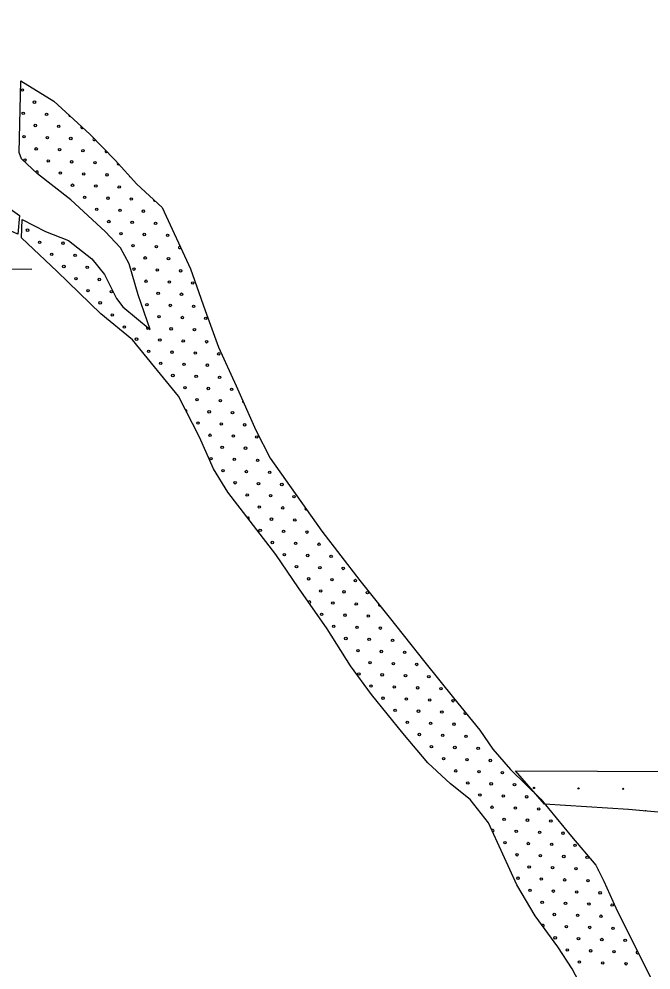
# Model space of a CAD drawing. Extents: x 1612280 to 1883141, y 560852 to 780851.
# Drawn here: x 1772365 to 1777821, y 692306 to 700514 of the extents above; entities that cross this region are included whole.
import ezdxf

# ---------------------------------------------------------------- set-up
doc = ezdxf.new("R2010")
doc.units = 0
for name, color, linetype in [('DESIGN - EROSION CONTROL - Devices', 7, 'Continuous'), ('DESIGN - SCRATCH - User 1', 7, 'Continuous'), ('DESIGN - TRAFFIC CONTROL PERMANENT - Pavement Marking Text', 7, 'Continuous'), ('SURVEY - DRAINAGE - Bridge Hydraulic Data - Points - Locators', 7, 'Continuous')]:
    doc.layers.add(name, color=color, linetype=linetype)

msp = doc.modelspace()

# ---------------------------------------------------------------- linework, layer by layer
at = {"layer": 'DESIGN - EROSION CONTROL - Devices'}
for centre in [(1776810.8, 693877), (1776810.8, 693877), (1777195.3, 693873.2), (1777195.3, 693873.2), (1777579.9, 693869.5), (1777579.9, 693869.5)]:
    msp.add_circle(centre, 5.28, dxfattribs=at)
msp.add_arc((1777774, 693675.4), 5.28, 17.32871, 152.42271, dxfattribs=at)
at = {"layer": 'DESIGN - SCRATCH - User 1'}
for points in [[(1770991.8, 700376), (1770934.1, 700308.6), (1771029.5, 700097.4), (1771122, 699958.6), (1771315.7, 699692.5), (1771442.9, 699501.6), (1771679.9, 699264.4), (1772000.8, 699079.3), (1772367.9, 698818.9), (1772353.4, 698656.9), (1772009.4, 698810.2), (1771850.4, 698914.4), (1771694.3, 699035.9), (1771529.6, 699186.3), (1771307, 699437.9), (1771061.3, 699698.3), (1770867.6, 699935.4), (1770775.1, 700114.8), (1770726, 700305.7), (1770697.1, 700513.9)], [(1770991.8, 700376), (1770934.1, 700308.6), (1771029.5, 700097.4), (1771122, 699958.6), (1771315.7, 699692.5), (1771442.9, 699501.6), (1771679.9, 699264.4), (1772000.8, 699079.3), (1772367.9, 698818.9), (1772353.4, 698656.9), (1772009.4, 698810.2), (1771850.4, 698914.4), (1771694.3, 699035.9), (1771529.6, 699186.3), (1771307, 699437.9), (1771061.3, 699698.3), (1770867.6, 699935.4), (1770775.1, 700114.8), (1770726, 700305.7), (1770697.1, 700513.9)], [(1774167.5, 696431.2), (1774044.4, 696630.9), (1773922.8, 696904.6), (1773740.5, 697257.2), (1773533.9, 697512.6), (1773345.5, 697743.7), (1773072.1, 697968.7), (1772695.3, 698333.5), (1772385.4, 698625.4), (1772391.5, 698783.5), (1772592, 698680.1), (1772792.6, 698601.1), (1772993.1, 698443), (1773102.5, 698309.2), (1773205.8, 698102.5), (1773260.5, 698029.5), (1773497.5, 697834.9), (1773394.2, 698132.9), (1773315.2, 698400.4), (1773242.2, 698540.3), (1773108.5, 698680.1), (1772810.8, 698953.8), (1772525.2, 699178.7), (1772385.4, 699306.4), (1772367.2, 699361.2), (1772379.3, 699981.4), (1772664.9, 699805.1), (1772974.9, 699519.3), (1773193.6, 699294.3), (1773382, 699087.5), (1773600.8, 698886.9), (1773843.8, 698357.8), (1773971.4, 697999.1), (1774086.9, 697682.9), (1774238.8, 697348.5), (1774409, 696965.4), (1774532.9, 696722.6)], [(1774167.5, 696431.2), (1774044.4, 696630.9), (1773922.8, 696904.6), (1773740.5, 697257.2), (1773533.9, 697512.6), (1773345.5, 697743.7), (1773072.1, 697968.7), (1772695.3, 698333.5), (1772385.4, 698625.4), (1772391.5, 698783.5), (1772592, 698680.1), (1772792.6, 698601.1), (1772993.1, 698443), (1773102.5, 698309.2), (1773205.8, 698102.5), (1773260.5, 698029.5), (1773497.5, 697834.9), (1773394.2, 698132.9), (1773315.2, 698400.4), (1773242.2, 698540.3), (1773108.5, 698680.1), (1772810.8, 698953.8), (1772525.2, 699178.7), (1772385.4, 699306.4), (1772367.2, 699361.2), (1772379.3, 699981.4), (1772664.9, 699805.1), (1772974.9, 699519.3), (1773193.6, 699294.3), (1773382, 699087.5), (1773600.8, 698886.9), (1773843.8, 698357.8), (1773971.4, 697999.1), (1774086.9, 697682.9), (1774238.8, 697348.5), (1774409, 696965.4), (1774532.9, 696722.6)], [(1774532.9, 696722.6), (1774977.8, 696092), (1775306.2, 695668), (1775560.4, 695350), (1775867.6, 694963.2), (1776116.5, 694655.8), (1776344.2, 694374.9), (1776455.4, 694210.6), (1776609, 694035.7), (1776868.5, 693781.3), (1777133.4, 693458.1), (1777345.2, 693209), (1777414.1, 693071.2), (1777518.1, 692840.8)], [(1774532.9, 696722.6), (1774977.8, 696092), (1775306.2, 695668), (1775560.4, 695350), (1775867.6, 694963.2), (1776116.5, 694655.8), (1776344.2, 694374.9), (1776455.4, 694210.6), (1776609, 694035.7), (1776868.5, 693781.3), (1777133.4, 693458.1), (1777345.2, 693209), (1777414.1, 693071.2), (1777518.1, 692840.8)], [(1777015.2, 692505.3), (1776820.9, 692774.4), (1776662, 693039.4), (1776540.2, 693304.4), (1776418.4, 693574.6), (1776259.5, 693776), (1776090, 693913.8), (1775894, 694094), (1775676.9, 694348.4), (1775406.8, 694682.3), (1775226.7, 694931.4), (1775025.5, 695249.3), (1774776.5, 695604.4), (1774580.6, 695890.6), (1774167.5, 696431.2)], [(1777015.2, 692505.3), (1776820.9, 692774.4), (1776662, 693039.4), (1776540.2, 693304.4), (1776418.4, 693574.6), (1776259.5, 693776), (1776090, 693913.8), (1775894, 694094), (1775676.9, 694348.4), (1775406.8, 694682.3), (1775226.7, 694931.4), (1775025.5, 695249.3), (1774776.5, 695604.4), (1774580.6, 695890.6), (1774167.5, 696431.2)], [(1782878.7, 693146.9), (1782933, 692902.2), (1782914.9, 692376.6), (1781457.1, 692376.6), (1781076.8, 692331.3), (1780162.3, 692947.5), (1780153.2, 693464), (1777626.9, 693690.6), (1776902.5, 693735.9), (1776651, 694026.1)], [(1776651, 694026.1), (1780893.8, 694007.8)], [(1782878.7, 693146.9), (1782933, 692902.2), (1782914.9, 692376.6), (1781457.1, 692376.6), (1781076.8, 692331.3), (1780162.3, 692947.5), (1780153.2, 693464), (1777626.9, 693690.6), (1776902.5, 693735.9), (1776651, 694026.1)], [(1776651, 694026.1), (1780893.8, 694007.8)], [(1777518.1, 692840.8), (1777815.5, 692240.1), (1777858.8, 691980.4), (1777967, 691715.2), (1778134.6, 691282.3), (1778269.8, 690925.2), (1778388.8, 690660), (1778437.4, 690405.7), (1778480.7, 690248.8), (1778594.3, 690032.3), (1778680.8, 689734.7), (1778761.9, 689453.3), (1778773.5, 689267.1)], [(1777518.1, 692840.8), (1777815.5, 692240.1), (1777858.8, 691980.4), (1777967, 691715.2), (1778134.6, 691282.3), (1778269.8, 690925.2), (1778388.8, 690660), (1778437.4, 690405.7), (1778480.7, 690248.8), (1778594.3, 690032.3), (1778680.8, 689734.7), (1778761.9, 689453.3), (1778773.5, 689267.1)], [(1778223.2, 689151.7), (1778085.9, 689637.3), (1777939.9, 690026.9), (1777842.6, 690416.5), (1777718.2, 690817), (1777626.3, 691190.3), (1777491.1, 691525.8), (1777318, 691975), (1777139.6, 692315.9), (1777015.2, 692505.3)], [(1778223.2, 689151.7), (1778085.9, 689637.3), (1777939.9, 690026.9), (1777842.6, 690416.5), (1777718.2, 690817), (1777626.3, 691190.3), (1777491.1, 691525.8), (1777318, 691975), (1777139.6, 692315.9), (1777015.2, 692505.3)]]:
    msp.add_lwpolyline(points, dxfattribs=at)
for centre in [(1773550.8, 698549.4), (1773550.8, 698549.4), (1773655.3, 698444.8), (1773655.3, 698444.8), (1773759.8, 698340.3), (1773759.8, 698340.3)]:
    msp.add_circle(centre, 10.6, dxfattribs=at)
at = {"layer": 'DESIGN - TRAFFIC CONTROL PERMANENT - Pavement Marking Text'}
for centre in [(1772393.4, 699900.9), (1772393.4, 699900.9), (1772497.9, 699796.4), (1772497.9, 699796.4), (1772400.8, 699699.3), (1772400.8, 699699.3), (1772602.4, 699691.8), (1772602.4, 699691.8), (1772505.4, 699594.8), (1772505.4, 699594.8), (1772707, 699587.3), (1772707, 699587.3), (1772408.3, 699497.7), (1772408.3, 699497.7), (1772609.9, 699490.2), (1772609.9, 699490.2), (1772811.5, 699482.7), (1772811.5, 699482.7), (1772512.8, 699393.1), (1772512.8, 699393.1), (1772714.5, 699385.7), (1772714.5, 699385.7), (1772916.1, 699378.2), (1772916.1, 699378.2), (1772415.8, 699296.1), (1772415.8, 699296.1), (1772617.4, 699288.6), (1772617.4, 699288.6), (1772819, 699281.1), (1772819, 699281.1), (1773020.6, 699273.7), (1773020.6, 699273.7), (1772721.9, 699184.1), (1772721.9, 699184.1), (1772923.5, 699176.6), (1772923.5, 699176.6), (1773125.1, 699169.1), (1773125.1, 699169.1), (1772826.5, 699079.5), (1772826.5, 699079.5), (1773028.1, 699072.1), (1773028.1, 699072.1), (1773229.7, 699064.6), (1773229.7, 699064.6), (1772931, 698975), (1772931, 698975), (1773132.6, 698967.5), (1773132.6, 698967.5), (1773334.2, 698960.1), (1773334.2, 698960.1), (1773035.5, 698870.4), (1773035.5, 698870.4), (1773237.1, 698863), (1773237.1, 698863), (1773438.8, 698855.5), (1773438.8, 698855.5), (1773140.1, 698765.9), (1773140.1, 698765.9), (1773341.7, 698758.4), (1773341.7, 698758.4), (1772438.2, 698691.2), (1772438.2, 698691.2), (1773543.3, 698751), (1773543.3, 698751), (1773244.6, 698661.4), (1773244.6, 698661.4), (1773446.2, 698653.9), (1773446.2, 698653.9), (1773647.8, 698646.4), (1773647.8, 698646.4), (1772542.7, 698586.7), (1772542.7, 698586.7), (1772744.3, 698579.2), (1772744.3, 698579.2), (1773349.2, 698556.8), (1773349.2, 698556.8), (1772647.3, 698482.2), (1772647.3, 698482.2), (1772848.9, 698474.7), (1772848.9, 698474.7), (1773453.7, 698452.3), (1773453.7, 698452.3), (1772751.8, 698377.6), (1772751.8, 698377.6), (1772953.4, 698370.2), (1772953.4, 698370.2), (1773356.6, 698355.2), (1773356.6, 698355.2), (1773558.2, 698347.8), (1773558.2, 698347.8), (1772856.3, 698273.1), (1772856.3, 698273.1), (1773057.9, 698265.6), (1773057.9, 698265.6), (1773461.2, 698250.7), (1773461.2, 698250.7), (1773662.8, 698243.2), (1773662.8, 698243.2), (1773864.4, 698235.7), (1773864.4, 698235.7), (1772960.9, 698168.5), (1772960.9, 698168.5), (1773162.5, 698161.1), (1773162.5, 698161.1), (1773565.7, 698146.1), (1773565.7, 698146.1), (1773767.3, 698138.7), (1773767.3, 698138.7), (1773065.4, 698064), (1773065.4, 698064), (1773468.6, 698049.1), (1773468.6, 698049.1), (1773670.2, 698041.6), (1773670.2, 698041.6), (1773871.8, 698034.1), (1773871.8, 698034.1), (1773169.9, 697959.5), (1773169.9, 697959.5), (1773573.2, 697944.5), (1773573.2, 697944.5), (1773774.8, 697937.1), (1773774.8, 697937.1), (1773274.5, 697854.9), (1773274.5, 697854.9), (1773976.4, 697929.6), (1773976.4, 697929.6), (1773677.7, 697840), (1773677.7, 697840), (1773879.3, 697832.5), (1773879.3, 697832.5), (1773379, 697750.4), (1773379, 697750.4), (1773580.6, 697742.9), (1773580.6, 697742.9), (1773782.2, 697735.5), (1773782.2, 697735.5), (1773983.9, 697728), (1773983.9, 697728), (1773483.6, 697645.9), (1773483.6, 697645.9), (1773685.2, 697638.4), (1773685.2, 697638.4), (1773886.8, 697630.9), (1773886.8, 697630.9), (1774088.4, 697623.5), (1774088.4, 697623.5), (1773588.1, 697541.3), (1773588.1, 697541.3), (1773789.7, 697533.8), (1773789.7, 697533.8), (1773991.3, 697526.4), (1773991.3, 697526.4), (1773692.6, 697436.8), (1773692.6, 697436.8), (1773894.2, 697429.3), (1773894.2, 697429.3), (1774095.9, 697421.8), (1774095.9, 697421.8), (1773797.2, 697332.2), (1773797.2, 697332.2), (1773998.8, 697324.8), (1773998.8, 697324.8), (1774200.4, 697317.3), (1774200.4, 697317.3), (1773901.7, 697227.7), (1773901.7, 697227.7), (1774103.3, 697220.2), (1774103.3, 697220.2), (1774006.3, 697123.2), (1774006.3, 697123.2), (1774207.9, 697115.7), (1774207.9, 697115.7), (1773909.2, 697026.1), (1773909.2, 697026.1), (1774110.8, 697018.6), (1774110.8, 697018.6), (1774312.4, 697011.2), (1774312.4, 697011.2), (1774013.7, 696921.5), (1774013.7, 696921.5), (1774215.3, 696914.1), (1774215.3, 696914.1), (1774416.9, 696906.6), (1774416.9, 696906.6), (1774118.3, 696817), (1774118.3, 696817), (1774319.9, 696809.5), (1774319.9, 696809.5), (1774021.2, 696719.9), (1774021.2, 696719.9), (1774222.8, 696712.5), (1774222.8, 696712.5), (1774424.4, 696705), (1774424.4, 696705), (1774125.7, 696615.4), (1774125.7, 696615.4), (1774327.3, 696607.9), (1774327.3, 696607.9), (1774528.9, 696600.5), (1774528.9, 696600.5), (1774230.3, 696510.9), (1774230.3, 696510.9), (1774431.9, 696503.4), (1774431.9, 696503.4), (1774633.5, 696495.9), (1774633.5, 696495.9), (1774334.8, 696406.3), (1774334.8, 696406.3), (1774536.4, 696398.9), (1774536.4, 696398.9), (1774738, 696391.4), (1774738, 696391.4), (1774439.3, 696301.8), (1774439.3, 696301.8), (1774641, 696294.3), (1774641, 696294.3), (1774543.9, 696197.2), (1774543.9, 696197.2), (1774745.5, 696189.8), (1774745.5, 696189.8), (1774446.8, 696100.2), (1774446.8, 696100.2), (1774648.4, 696092.7), (1774648.4, 696092.7), (1774850, 696085.2), (1774850, 696085.2), (1774551.3, 695995.6), (1774551.3, 695995.6), (1774753, 695988.2), (1774753, 695988.2), (1774954.6, 695980.7), (1774954.6, 695980.7), (1774655.9, 695891.1), (1774655.9, 695891.1), (1774857.5, 695883.6), (1774857.5, 695883.6), (1775059.1, 695876.2), (1775059.1, 695876.2), (1774760.4, 695786.6), (1774760.4, 695786.6), (1774962, 695779.1), (1774962, 695779.1), (1775163.6, 695771.6), (1775163.6, 695771.6), (1774865, 695682), (1774865, 695682), (1775066.6, 695674.6), (1775066.6, 695674.6), (1775268.2, 695667.1), (1775268.2, 695667.1), (1774969.5, 695577.5), (1774969.5, 695577.5), (1775171.1, 695570), (1775171.1, 695570), (1775372.7, 695562.5), (1775372.7, 695562.5), (1775074, 695472.9), (1775074, 695472.9), (1775275.7, 695465.5), (1775275.7, 695465.5), (1774977, 695375.9), (1774977, 695375.9), (1775178.6, 695368.4), (1775178.6, 695368.4), (1775380.2, 695360.9), (1775380.2, 695360.9), (1775081.5, 695271.3), (1775081.5, 695271.3), (1775283.1, 695263.9), (1775283.1, 695263.9), (1775484.7, 695256.4), (1775484.7, 695256.4), (1775186, 695166.8), (1775186, 695166.8), (1775387.7, 695159.3), (1775387.7, 695159.3), (1775589.3, 695151.9), (1775589.3, 695151.9), (1775290.6, 695062.3), (1775290.6, 695062.3), (1775492.2, 695054.8), (1775492.2, 695054.8), (1775693.8, 695047.3), (1775693.8, 695047.3), (1775395.1, 694957.7), (1775395.1, 694957.7), (1775596.7, 694950.2), (1775596.7, 694950.2), (1775798.3, 694942.8), (1775798.3, 694942.8), (1775298.1, 694860.6), (1775298.1, 694860.6), (1775499.7, 694853.2), (1775499.7, 694853.2), (1775701.3, 694845.7), (1775701.3, 694845.7), (1775902.9, 694838.2), (1775902.9, 694838.2), (1775402.6, 694756.1), (1775402.6, 694756.1), (1775604.2, 694748.6), (1775604.2, 694748.6), (1775805.8, 694741.2), (1775805.8, 694741.2), (1776007.4, 694733.7), (1776007.4, 694733.7), (1775507.1, 694651.6), (1775507.1, 694651.6), (1775708.7, 694644.1), (1775708.7, 694644.1), (1775910.4, 694636.6), (1775910.4, 694636.6), (1776112, 694629.2), (1776112, 694629.2), (1775611.7, 694547), (1775611.7, 694547), (1775813.3, 694539.6), (1775813.3, 694539.6), (1776014.9, 694532.1), (1776014.9, 694532.1), (1775716.2, 694442.5), (1775716.2, 694442.5), (1775917.8, 694435), (1775917.8, 694435), (1776119.4, 694427.6), (1776119.4, 694427.6), (1775820.7, 694338), (1775820.7, 694338), (1776022.4, 694330.5), (1776022.4, 694330.5), (1776224, 694323), (1776224, 694323), (1775925.3, 694233.4), (1775925.3, 694233.4), (1776126.9, 694225.9), (1776126.9, 694225.9), (1776328.5, 694218.5), (1776328.5, 694218.5), (1776029.8, 694128.9), (1776029.8, 694128.9), (1776231.4, 694121.4), (1776231.4, 694121.4), (1776433, 694113.9), (1776433, 694113.9), (1776134.4, 694024.3), (1776134.4, 694024.3), (1776336, 694016.9), (1776336, 694016.9), (1776537.6, 694009.4), (1776537.6, 694009.4), (1776238.9, 693919.8), (1776238.9, 693919.8), (1776440.5, 693912.3), (1776440.5, 693912.3), (1776642.1, 693904.9), (1776642.1, 693904.9), (1776343.4, 693815.3), (1776343.4, 693815.3), (1776545.1, 693807.8), (1776545.1, 693807.8), (1776746.7, 693800.3), (1776746.7, 693800.3), (1776448, 693710.7), (1776448, 693710.7), (1776649.6, 693703.3), (1776649.6, 693703.3), (1776851.2, 693695.8), (1776851.2, 693695.8), (1776552.5, 693606.2), (1776552.5, 693606.2), (1776754.1, 693598.7), (1776754.1, 693598.7), (1776955.7, 693591.2), (1776955.7, 693591.2), (1776657.1, 693501.6), (1776657.1, 693501.6), (1776858.7, 693494.2), (1776858.7, 693494.2), (1777060.3, 693486.7), (1777060.3, 693486.7), (1776560, 693404.6), (1776560, 693404.6), (1776761.6, 693397.1), (1776761.6, 693397.1), (1776963.2, 693389.6), (1776963.2, 693389.6), (1777164.8, 693382.2), (1777164.8, 693382.2), (1776664.5, 693300), (1776664.5, 693300), (1776866.1, 693292.6), (1776866.1, 693292.6), (1777067.7, 693285.1), (1777067.7, 693285.1), (1777269.4, 693277.6), (1777269.4, 693277.6), (1776769.1, 693195.5), (1776769.1, 693195.5), (1776970.7, 693188), (1776970.7, 693188), (1777172.3, 693180.6), (1777172.3, 693180.6), (1776672, 693098.4), (1776672, 693098.4), (1776873.6, 693091), (1776873.6, 693091), (1777075.2, 693083.5), (1777075.2, 693083.5), (1777276.8, 693076), (1777276.8, 693076), (1776776.5, 692993.9), (1776776.5, 692993.9), (1776978.1, 692986.4), (1776978.1, 692986.4), (1777179.7, 692978.9), (1777179.7, 692978.9), (1777381.4, 692971.5), (1777381.4, 692971.5), (1776881.1, 692889.3), (1776881.1, 692889.3), (1777082.7, 692881.9), (1777082.7, 692881.9), (1777284.3, 692874.4), (1777284.3, 692874.4), (1777485.9, 692866.9), (1777485.9, 692866.9), (1776985.6, 692784.8), (1776985.6, 692784.8), (1777187.2, 692777.3), (1777187.2, 692777.3), (1777388.8, 692769.9), (1777388.8, 692769.9), (1777090.1, 692680.3), (1777090.1, 692680.3), (1777291.8, 692672.8), (1777291.8, 692672.8), (1777493.4, 692665.3), (1777493.4, 692665.3), (1776993.1, 692583.2), (1776993.1, 692583.2), (1777194.7, 692575.7), (1777194.7, 692575.7), (1777396.3, 692568.3), (1777396.3, 692568.3), (1777597.9, 692560.8), (1777597.9, 692560.8), (1777097.6, 692478.7), (1777097.6, 692478.7), (1777299.2, 692471.2), (1777299.2, 692471.2), (1777500.8, 692463.7), (1777500.8, 692463.7), (1777202.2, 692374.1), (1777202.2, 692374.1), (1777403.8, 692366.6), (1777403.8, 692366.6), (1777605.4, 692359.2), (1777605.4, 692359.2)]:
    msp.add_circle(centre, 10.6, dxfattribs=at)
for centre, start, end in [((1772804.1, 699684.4), 169.23113, 285.40726), ((1772908.6, 699579.8), 135.14623, 319.49216), ((1773013.1, 699475.3), 116.4643, 331.92804), ((1773117.7, 699370.7), 127.98712, 320.40522), ((1773222.2, 699266.2), 144.52673, 300.15205), ((1772520.3, 699191.5), 281.90498, 173.26528), ((1772624.9, 699087), 41.58777, 61.95244), ((1773326.8, 699161.7), 191.76668, 252.9121), ((1773535.8, 698952.6), 162.91806, 292.02372), ((1773752.4, 698541.9), 78.31193, 331.04266), ((1773476.1, 697847.5), 119.21411, 342.01185), ((1774304.9, 697212.8), 144.35248, 263.54402), ((1773804.6, 697130.6), 303.76982, 110.90043), ((1774842.6, 696286.8), 135.17119, 295.22996), ((1774342.3, 696204.7), 299.81139, 134.96498), ((1774872.4, 695480.4), 260.9604, 169.10356), ((1775477.3, 695458), 142.39579, 294.88721), ((1775193.5, 694965.2), 12.99142, 51.67194), ((1776216.5, 694524.6), 101.32172, 336.74779), ((1776321, 694420.1), 210.88834, 227.18116), ((1776455.4, 693509.1), 253.64246, 154.87863), ((1777373.9, 693173.1), 182.18587, 230.9113), ((1776888.5, 692687.7), 282.87764, 148.784), ((1777702.4, 692456.3), 85.28275, 327.4042)]:
    msp.add_arc(centre, 10.6, start, end, dxfattribs=at)
at = {"layer": 'SURVEY - DRAINAGE - Bridge Hydraulic Data - Points - Locators'}
msp.add_line((1772476.3, 698351.6), (1771376.4, 698359.6), dxfattribs=at)
msp.add_line((1772476.3, 698351.6), (1771376.4, 698359.6), dxfattribs=at)

doc.saveas('drawing.dxf')
